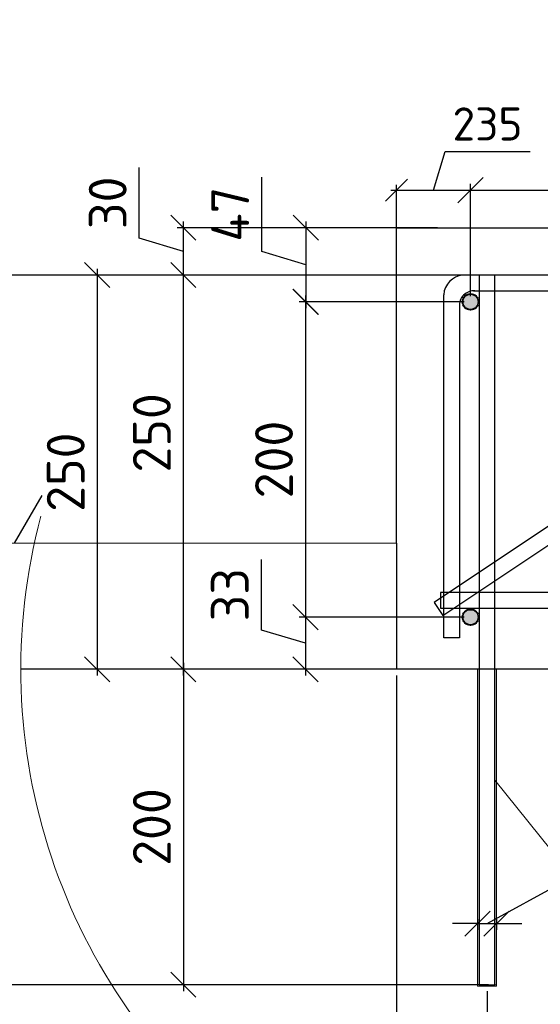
# Model space of a CAD drawing. Header units: millimetres. Extents: x 125896 to 2572636, y -120305 to 130347.
# Tile 300 of 320: x 430908 to 434210, y 91956 to 98199. Entities that reach past the tile are written whole.
import ezdxf

# ---------------------------------------------------------------- set-up
doc = ezdxf.new("R2010")
doc.units = ezdxf.units.MM
doc.linetypes.add('CENTER', pattern=[2, 1.25, -0.25, 0.25, -0.25])
for name, color, linetype, lineweight in [('Арматура', 152, 'Continuous', 40), ('ОСИ', 7, 'CENTER', 15), ('Столовая Двери и окна', 7, 'Continuous', 15), ('ТЕКСТ', 7, 'Continuous', 15)]:
    doc.layers.add(name, color=color, linetype=linetype, lineweight=lineweight)
doc.layers.add('ФВ-2', color=7, linetype='Continuous')
doc.styles.add('GOST-2.304_Type-B', font='GOST Common.ttf')
doc.styles.get("Standard").update_dxf_attribs({"font": 'isocpeur.ttf'})
doc.styles.add('ГОСТ', font='isocpeur.ttf')
doc.dimstyles.new('Осевые', dxfattribs={"dimscale": 0.7, "dimtxt": 450, "dimasz": 400, "dimexe": 100, "dimexo": 100, "dimgap": 100, "dimtad": 1, "dimdec": 0, "dimzin": 0, "dimdsep": 46, "dimtxsty": 'Standard', "dimblk": 'OBLIQUE', "dimcen": 9, "dimdle": 100, "dimazin": 0, "dimtm": 1e-09, "dimtfac": 1, "dimtdec": 0, "dimtofl": 0, "dimtmove": 0, "dimatfit": 3, "dimfxl": 1, "dimtolj": 1, "dimtzin": 0, "dimarcsym": 0})

# ---------------------------------------------------------------- blocks, each defined once
blk = doc.blocks.new('_OBLIQUE')
at = {"color": 0, "linetype": 'ByBlock'}
blk.add_line((-0.5, -0.5), (0.5, 0.5), dxfattribs=at)
blk = doc.blocks.new('*D352')
at = {"layer": 'Defpoints', "color": 0, "linetype": 'ByBlock', "lineweight": 20, "ltscale": 13, "transparency": 16777216}
for p in [(431946.5, 96580.3), (433922.3, 96580.3), (433597.3, 94080.3)]:
    blk.add_point(p, dxfattribs=at)
at = {"layer": 'ОСИ', "color": 0, "linetype": 'ByBlock', "lineweight": -2, "ltscale": 13, "transparency": 16777216}
for p, q in [((431946.5, 94040.3), (431946.5, 96620.3)), ((433882.3, 96580.3), (431906.5, 96580.3)), ((433557.3, 94080.3), (431906.5, 94080.3))]:
    blk.add_line(p, q, dxfattribs=at)
at = {"layer": 'ОСИ', "color": 0, "linetype": 'ByBlock', "lineweight": -2, "ltscale": 13, "transparency": 16777216, "xscale": 160, "yscale": 160, "zscale": 160}
for p, rotation in [((431946.5, 96580.3), 90), ((431946.5, 94080.3), 270)]:
    blk.add_blockref('_OBLIQUE', p, dxfattribs=dict(at, rotation=rotation))
at = {"layer": 'ОСИ', "color": 0, "linetype": 'ByBlock', "ltscale": 13, "transparency": 16777216, "insert": (431746.5, 95579.4), "char_height": 240, "attachment_point": 5, "rotation": 90}
blk.add_mtext('\\A1;250', dxfattribs=at)
blk = doc.blocks.new('*D353')
at = {"layer": 'Defpoints', "color": 0, "linetype": 'ByBlock', "lineweight": 20, "ltscale": 13, "transparency": 16777216}
for p in [(431946.5, 96880.3), (433597.3, 96880.3), (433717.5, 96580.3)]:
    blk.add_point(p, dxfattribs=at)
at = {"layer": 'ОСИ', "color": 0, "linetype": 'ByBlock', "lineweight": -2, "ltscale": 13, "transparency": 16777216}
for p, q in [((431666.5, 96814.3), (431666.5, 97262.3)), ((431946.5, 96540.3), (431946.5, 96920.3)), ((433557.3, 96880.3), (431906.5, 96880.3)), ((431946.5, 96730.3), (431666.5, 96814.3)), ((433677.5, 96580.3), (431906.5, 96580.3))]:
    blk.add_line(p, q, dxfattribs=at)
at = {"layer": 'ОСИ', "color": 0, "linetype": 'ByBlock', "lineweight": -2, "ltscale": 13, "transparency": 16777216, "xscale": 160, "yscale": 160, "zscale": 160}
for p, rotation in [((431946.5, 96880.3), 90), ((431946.5, 96580.3), 270)]:
    blk.add_blockref('_OBLIQUE', p, dxfattribs=dict(at, rotation=rotation))
at = {"layer": 'ОСИ', "color": 0, "linetype": 'ByBlock', "ltscale": 13, "transparency": 16777216, "insert": (431466.5, 97038.3), "char_height": 240, "attachment_point": 5, "rotation": 90}
blk.add_mtext('\\A1;30', dxfattribs=at)
blk = doc.blocks.new('*D354')
at = {"layer": 'Defpoints', "color": 0, "linetype": 'ByBlock', "lineweight": 20, "ltscale": 13, "transparency": 16777216}
for p in [(433767.3, 97118.2), (433297.3, 96518.6), (433767.3, 96410.3)]:
    blk.add_point(p, dxfattribs=at)
at = {"layer": 'ОСИ', "color": 0, "linetype": 'ByBlock', "lineweight": -2, "ltscale": 13, "transparency": 16777216}
for p, q in [((433532.3, 97118.2), (433605.8, 97363.2)), ((433605.8, 97363.2), (434144.8, 97363.2)), ((433297.3, 96553.6), (433297.3, 97153.2)), ((433767.3, 96445.3), (433767.3, 97153.2)), ((433262.3, 97118.2), (433802.3, 97118.2))]:
    blk.add_line(p, q, dxfattribs=at)
at = {"layer": 'ОСИ', "color": 0, "linetype": 'ByBlock', "lineweight": -2, "ltscale": 13, "transparency": 16777216, "xscale": 140, "yscale": 140, "zscale": 140, "rotation": 180}
blk.add_blockref('_OBLIQUE', (433297.3, 97118.2), dxfattribs=at)
at = {"layer": 'ОСИ', "color": 0, "linetype": 'ByBlock', "lineweight": -2, "ltscale": 13, "transparency": 16777216, "xscale": 140, "yscale": 140, "zscale": 140}
blk.add_blockref('_OBLIQUE', (433767.3, 97118.2), dxfattribs=at)
at = {"layer": 'ОСИ', "color": 0, "linetype": 'ByBlock', "ltscale": 13, "transparency": 16777216, "insert": (433875.3, 97538.2), "char_height": 210, "attachment_point": 5}
blk.add_mtext('\\A1;235', dxfattribs=at)
blk = doc.blocks.new('*D316')
at = {"layer": 'Defpoints', "color": 0, "linetype": 'ByBlock', "lineweight": 20, "ltscale": 13, "transparency": 16777216}
for p in [(433597.3, 96880.3, 3600), (432723.1, 96410.3), (433767.3, 96410.3, 3600)]:
    blk.add_point(p, dxfattribs=at)
at = {"layer": 'ОСИ', "color": 0, "linetype": 'ByBlock', "lineweight": -2, "ltscale": 13, "transparency": 16777216}
for p, q in [((432443.1, 96729.3), (432443.1, 97201.3)), ((432723.1, 96920.3), (432723.1, 96370.3)), ((433557.3, 96880.3), (432683.1, 96880.3)), ((432723.1, 96645.3), (432443.1, 96729.3)), ((433727.3, 96410.3), (432683.1, 96410.3))]:
    blk.add_line(p, q, dxfattribs=at)
at = {"layer": 'ОСИ', "color": 0, "linetype": 'ByBlock', "lineweight": -2, "ltscale": 13, "transparency": 16777216, "xscale": 160, "yscale": 160, "zscale": 160}
for p, rotation in [((432723.1, 96880.3), 90), ((432723.1, 96410.3), 270)]:
    blk.add_blockref('_OBLIQUE', p, dxfattribs=dict(at, rotation=rotation))
at = {"layer": 'ОСИ', "color": 0, "linetype": 'ByBlock', "ltscale": 13, "transparency": 16777216, "insert": (432243.1, 96965.3), "char_height": 240, "attachment_point": 5, "rotation": 90}
blk.add_mtext('\\A1;47', dxfattribs=at)
blk = doc.blocks.new('*D355')
at = {"layer": 'Defpoints', "color": 0, "linetype": 'ByBlock', "lineweight": 20, "ltscale": 13, "transparency": 16777216}
for p in [(433766.7, 96410.3), (432721.2, 94410.3), (433767.3, 94410.3, 3600)]:
    blk.add_point(p, dxfattribs=at)
at = {"layer": 'ОСИ', "color": 0, "linetype": 'ByBlock', "lineweight": -2, "ltscale": 13, "transparency": 16777216}
for p, q in [((433726.7, 96410.3), (432681.2, 96410.3)), ((432721.2, 96450.3), (432721.2, 94370.3)), ((433727.3, 94410.3), (432681.2, 94410.3))]:
    blk.add_line(p, q, dxfattribs=at)
at = {"layer": 'ОСИ', "color": 0, "linetype": 'ByBlock', "lineweight": -2, "ltscale": 13, "transparency": 16777216, "xscale": 160, "yscale": 160, "zscale": 160}
for p, rotation in [((432721.2, 96410.3), 90), ((432721.2, 94410.3), 270)]:
    blk.add_blockref('_OBLIQUE', p, dxfattribs=dict(at, rotation=rotation))
at = {"layer": 'ОСИ', "color": 0, "linetype": 'ByBlock', "ltscale": 13, "transparency": 16777216, "insert": (432521.2, 95410.3), "char_height": 240, "attachment_point": 5, "rotation": 90}
blk.add_mtext('\\A1;200', dxfattribs=at)
blk = doc.blocks.new('*D356')
at = {"layer": 'Defpoints', "color": 0, "linetype": 'ByBlock', "lineweight": 20, "ltscale": 13, "transparency": 16777216}
for p in [(433766.7, 94410.3), (432721.2, 94080.3), (433766.7, 94080.3)]:
    blk.add_point(p, dxfattribs=at)
at = {"layer": 'ОСИ', "color": 0, "linetype": 'ByBlock', "lineweight": -2, "ltscale": 13, "transparency": 16777216}
for p, q in [((432441.2, 94329.3), (432441.2, 94777.3)), ((433726.7, 94410.3), (432681.2, 94410.3)), ((432721.2, 94450.3), (432721.2, 94040.3)), ((432721.2, 94245.3), (432441.2, 94329.3)), ((433726.7, 94080.3), (432681.2, 94080.3))]:
    blk.add_line(p, q, dxfattribs=at)
at = {"layer": 'ОСИ', "color": 0, "linetype": 'ByBlock', "lineweight": -2, "ltscale": 13, "transparency": 16777216, "xscale": 160, "yscale": 160, "zscale": 160}
for p, rotation in [((432721.2, 94410.3), 90), ((432721.2, 94080.3), 270)]:
    blk.add_blockref('_OBLIQUE', p, dxfattribs=dict(at, rotation=rotation))
at = {"layer": 'ОСИ', "color": 0, "linetype": 'ByBlock', "ltscale": 13, "transparency": 16777216, "insert": (432241.2, 94553.3), "char_height": 240, "attachment_point": 5, "rotation": 90}
blk.add_mtext('\\A1;33', dxfattribs=at)
blk = doc.blocks.new('*D357')
at = {"layer": 'Defpoints', "color": 0, "linetype": 'ByBlock', "lineweight": 20, "ltscale": 13, "transparency": 16777216}
for p in [(433297.3, 94080.3, 3600), (433872.3, 92080.3, 3600), (433872.3, 91179.4)]:
    blk.add_point(p, dxfattribs=at)
at = {"layer": 'ОСИ', "color": 0, "linetype": 'ByBlock', "lineweight": -2, "ltscale": 13, "transparency": 16777216}
for p, q in [((433297.3, 94040.3), (433297.3, 91139.4)), ((433872.3, 92040.3), (433872.3, 91139.4)), ((433257.3, 91179.4), (433912.3, 91179.4))]:
    blk.add_line(p, q, dxfattribs=at)
at = {"layer": 'ОСИ', "color": 0, "linetype": 'ByBlock', "lineweight": -2, "ltscale": 13, "transparency": 16777216, "xscale": 160, "yscale": 160, "zscale": 160, "rotation": 180}
blk.add_blockref('_OBLIQUE', (433297.3, 91179.4), dxfattribs=at)
at = {"layer": 'ОСИ', "color": 0, "linetype": 'ByBlock', "lineweight": -2, "ltscale": 13, "transparency": 16777216, "xscale": 160, "yscale": 160, "zscale": 160}
blk.add_blockref('_OBLIQUE', (433872.3, 91179.4), dxfattribs=at)
at = {"layer": 'ОСИ', "color": 0, "linetype": 'ByBlock', "ltscale": 13, "transparency": 16777216, "insert": (433584.8, 91379.4), "char_height": 240, "attachment_point": 5}
blk.add_mtext('\\A1;57', dxfattribs=at)
blk = doc.blocks.new('*D358')
at = {"layer": 'Defpoints', "color": 0, "linetype": 'ByBlock', "lineweight": 20, "ltscale": 13, "transparency": 16777216}
for p in [(433872.3, 92080.3, 3600), (435572.3, 92080.3, 3600), (435572.3, 91179.4)]:
    blk.add_point(p, dxfattribs=at)
at = {"layer": 'ОСИ', "color": 0, "linetype": 'ByBlock', "lineweight": -2, "ltscale": 13, "transparency": 16777216}
for p, q in [((433872.3, 92040.3), (433872.3, 91139.4)), ((435572.3, 92040.3), (435572.3, 91139.4)), ((433832.3, 91179.4), (435612.3, 91179.4))]:
    blk.add_line(p, q, dxfattribs=at)
at = {"layer": 'ОСИ', "color": 0, "linetype": 'ByBlock', "lineweight": -2, "ltscale": 13, "transparency": 16777216, "xscale": 160, "yscale": 160, "zscale": 160, "rotation": 180}
blk.add_blockref('_OBLIQUE', (433872.3, 91179.4), dxfattribs=at)
at = {"layer": 'ОСИ', "color": 0, "linetype": 'ByBlock', "lineweight": -2, "ltscale": 13, "transparency": 16777216, "xscale": 160, "yscale": 160, "zscale": 160}
blk.add_blockref('_OBLIQUE', (435572.3, 91179.4), dxfattribs=at)
at = {"layer": 'ОСИ', "color": 0, "linetype": 'ByBlock', "ltscale": 13, "transparency": 16777216, "insert": (434722.3, 91379.4), "char_height": 240, "attachment_point": 5}
blk.add_mtext('\\A1;170', dxfattribs=at)
blk = doc.blocks.new('*D360')
at = {"layer": 'Defpoints', "color": 0, "linetype": 'ByBlock', "lineweight": 20, "ltscale": 13, "transparency": 16777216}
for p in [(433922.3, 96580.3, 3600), (430625.3, 92080.3), (433922.3, 92080.3, 3600)]:
    blk.add_point(p, dxfattribs=at)
at = {"layer": 'ОСИ', "color": 0, "linetype": 'ByBlock', "lineweight": -2, "ltscale": 13, "transparency": 16777216}
for p, q in [((430625.3, 96620.3), (430625.3, 92040.3)), ((433882.3, 96580.3), (430585.3, 96580.3)), ((433882.3, 92080.3), (430585.3, 92080.3))]:
    blk.add_line(p, q, dxfattribs=at)
at = {"layer": 'ОСИ', "color": 0, "linetype": 'ByBlock', "lineweight": -2, "ltscale": 13, "transparency": 16777216, "xscale": 160, "yscale": 160, "zscale": 160}
for p, rotation in [((430625.3, 96580.3), 90), ((430625.3, 92080.3), 270)]:
    blk.add_blockref('_OBLIQUE', p, dxfattribs=dict(at, rotation=rotation))
at = {"layer": 'ОСИ', "color": 0, "linetype": 'ByBlock', "ltscale": 13, "transparency": 16777216, "insert": (430425.3, 94330.3), "char_height": 240, "attachment_point": 5, "rotation": 90}
blk.add_mtext('\\A1;450', dxfattribs=at)
blk = doc.blocks.new('*D361')
at = {"layer": 'Defpoints', "color": 0, "linetype": 'ByBlock', "lineweight": 20, "ltscale": 13, "transparency": 16777216}
for p in [(433922.3, 96580.3, 3600), (431400.3, 94080.3), (433922.3, 94080.3)]:
    blk.add_point(p, dxfattribs=at)
at = {"layer": 'ОСИ', "color": 0, "linetype": 'ByBlock', "lineweight": -2, "ltscale": 13, "transparency": 16777216}
for p, q in [((431400.3, 96620.3), (431400.3, 94040.3)), ((433882.3, 96580.3), (431360.3, 96580.3)), ((433882.3, 94080.3), (431360.3, 94080.3))]:
    blk.add_line(p, q, dxfattribs=at)
at = {"layer": 'ОСИ', "color": 0, "linetype": 'ByBlock', "lineweight": -2, "ltscale": 13, "transparency": 16777216, "xscale": 160, "yscale": 160, "zscale": 160}
for p, rotation in [((431400.3, 96580.3), 90), ((431400.3, 94080.3), 270)]:
    blk.add_blockref('_OBLIQUE', p, dxfattribs=dict(at, rotation=rotation))
at = {"layer": 'ОСИ', "color": 0, "linetype": 'ByBlock', "ltscale": 13, "transparency": 16777216, "insert": (431200.3, 95330.3), "char_height": 240, "attachment_point": 5, "rotation": 90}
blk.add_mtext('\\A1;250', dxfattribs=at)
blk = doc.blocks.new('*D317')
at = {"layer": 'Defpoints', "color": 0, "linetype": 'ByBlock', "lineweight": 20, "ltscale": 13, "transparency": 16777216}
for p in [(433922.3, 94080.3), (431946.5, 92080.3), (433922.3, 92080.3)]:
    blk.add_point(p, dxfattribs=at)
at = {"layer": 'ОСИ', "color": 0, "linetype": 'ByBlock', "lineweight": -2, "ltscale": 13, "transparency": 16777216}
for p, q in [((431946.5, 94120.3), (431946.5, 92040.3)), ((433882.3, 94080.3), (431906.5, 94080.3)), ((433882.3, 92080.3), (431906.5, 92080.3))]:
    blk.add_line(p, q, dxfattribs=at)
at = {"layer": 'ОСИ', "color": 0, "linetype": 'ByBlock', "lineweight": -2, "ltscale": 13, "transparency": 16777216, "xscale": 160, "yscale": 160, "zscale": 160}
for p, rotation in [((431946.5, 94080.3), 90), ((431946.5, 92080.3), 270)]:
    blk.add_blockref('_OBLIQUE', p, dxfattribs=dict(at, rotation=rotation))
at = {"layer": 'ОСИ', "color": 0, "linetype": 'ByBlock', "ltscale": 13, "transparency": 16777216, "insert": (431746.5, 93080.3), "char_height": 240, "attachment_point": 5, "rotation": 90}
blk.add_mtext('\\A1;200', dxfattribs=at)
blk = doc.blocks.new('*D362')
at = {"layer": 'Defpoints', "color": 0, "linetype": 'ByBlock', "lineweight": 20, "ltscale": 13, "transparency": 16777216}
for p in [(435472.3, 97118.2), (433767.3, 96410.3, 3600), (435472.3, 96410.3, 3600)]:
    blk.add_point(p, dxfattribs=at)
at = {"layer": 'ОСИ', "color": 0, "linetype": 'ByBlock', "lineweight": -2, "ltscale": 13, "transparency": 16777216}
for p, q in [((433767.3, 96450.3), (433767.3, 97158.2)), ((435472.3, 96450.3), (435472.3, 97158.2)), ((433727.3, 97118.2), (435512.3, 97118.2))]:
    blk.add_line(p, q, dxfattribs=at)
at = {"layer": 'ОСИ', "color": 0, "linetype": 'ByBlock', "lineweight": -2, "ltscale": 13, "transparency": 16777216, "xscale": 160, "yscale": 160, "zscale": 160, "rotation": 180}
blk.add_blockref('_OBLIQUE', (433767.3, 97118.2), dxfattribs=at)
at = {"layer": 'ОСИ', "color": 0, "linetype": 'ByBlock', "lineweight": -2, "ltscale": 13, "transparency": 16777216, "xscale": 160, "yscale": 160, "zscale": 160}
blk.add_blockref('_OBLIQUE', (435472.3, 97118.2), dxfattribs=at)
at = {"layer": 'ОСИ', "color": 0, "linetype": 'ByBlock', "ltscale": 13, "transparency": 16777216, "insert": (434619.8, 97318.2), "char_height": 240, "attachment_point": 5}
blk.add_mtext('\\A1;170', dxfattribs=at)
blk = doc.blocks.new('*D366')
at = {"layer": 'Defpoints', "color": 0, "linetype": 'ByBlock', "lineweight": 20, "ltscale": 13, "transparency": 16777216}
for p in [(433812.3, 92536.7, 3600), (433932.3, 92536.7, 3600), (433932.3, 92467.5)]:
    blk.add_point(p, dxfattribs=at)
at = {"layer": 'ОСИ', "color": 0, "linetype": 'ByBlock', "lineweight": -2, "ltscale": 13, "transparency": 16777216}
for p, q in [((433872.3, 92467.5), (434585.9, 92857.7)), ((434585.9, 92857.7), (435321.9, 92857.7)), ((433812.3, 92467.5), (433652.3, 92467.5)), ((433812.3, 92496.7), (433812.3, 92427.5)), ((433812.3, 92467.5), (433932.3, 92467.5)), ((433932.3, 92496.7), (433932.3, 92427.5)), ((433932.3, 92467.5), (434092.3, 92467.5))]:
    blk.add_line(p, q, dxfattribs=at)
at = {"layer": 'ОСИ', "color": 0, "linetype": 'ByBlock', "lineweight": -2, "ltscale": 13, "transparency": 16777216, "xscale": 160, "yscale": 160, "zscale": 160}
blk.add_blockref('_OBLIQUE', (433812.3, 92467.5), dxfattribs=at)
at = {"layer": 'ОСИ', "color": 0, "linetype": 'ByBlock', "lineweight": -2, "ltscale": 13, "transparency": 16777216, "xscale": 160, "yscale": 160, "zscale": 160, "rotation": 180}
blk.add_blockref('_OBLIQUE', (433932.3, 92467.5), dxfattribs=at)
at = {"layer": 'ОСИ', "color": 0, "linetype": 'ByBlock', "ltscale": 13, "transparency": 16777216, "insert": (434953.9, 93057.7), "char_height": 240, "attachment_point": 5}
blk.add_mtext('\\A1;d=12', dxfattribs=at)

msp = doc.modelspace()

# ---------------------------------------------------------------- hatches: boundary and pattern name
at = {"layer": 'Арматура'}
h = msp.add_hatch(color=256, dxfattribs=at)
edge = h.paths.add_edge_path()
edge.add_arc((433767.3, 96410.3), 50, 0, 360)
h = msp.add_hatch(color=256, dxfattribs=at)
edge = h.paths.add_edge_path()
edge.add_arc((433767.3, 94410.3), 50, 0, 360)
at = {"layer": 'ФВ-2', "lineweight": 20, "true_color": 0x006272}
h = msp.add_hatch(dxfattribs=at)
h.set_pattern_fill('ANGLE', color=146, scale=2)
h.set_pattern_definition([(0, (24350.385, -4404.847), (0, 13.97), [10.16, -3.81]), (90, (24350.385, -4404.847), (-13.97, 9e-16), [10.16, -3.81])])
h.paths.add_polyline_path([(433822.3, 92080.3), (433812.3, 92080.3), (433812.3, 94080.3), (433822.3, 94080.3)])
h.paths.add_polyline_path([(433932.3, 92070.3), (433932.3, 92080.3), (433812.3, 92080.3), (433812.3, 92070.3)])
h.paths.add_polyline_path([(433932.3, 92080.3), (433922.3, 92080.3), (433922.3, 94080.3), (433932.3, 94080.3)])

# ---------------------------------------------------------------- linework, layer by layer
at = {"layer": 'Арматура'}
for centre in [(433767.3, 96410.3, 3600), (433767.3, 94410.3, 3600)]:
    msp.add_circle(centre, 50, dxfattribs=at)
at = {"layer": 'Столовая Двери и окна', "color": 18, "lineweight": 25, "true_color": 0x000000}
msp.add_line((430876.1, 94880.3, -197.5), (431051.7, 95182, -197.5), dxfattribs=at)
at = {"layer": 'Столовая Двери и окна', "color": 18, "lineweight": 20, "true_color": 0x000000}
for p, q in [((433297.3, 94880.3, 3600), (430772.6, 94880.3)), ((436826.2, 89755.1), (433922.3, 93377.6, 3600)), ((433812.3, 92080.3, 3600), (433932.3, 92080.3, 3600))]:
    msp.add_line(p, q, dxfattribs=at)
at = {"layer": 'Столовая Двери и окна', "color": 18, "lineweight": 30, "true_color": 0x000000}
msp.add_line((433297.3, 94880.3, 7200), (433297.3, 94080.3, 3600), dxfattribs=at)
at = {"layer": 'Столовая Двери и окна', "color": 146, "lineweight": 30, "true_color": 0x105689}
msp.add_line((433577.1, 94567.6, 3600), (433577.1, 94467.6, 3600), dxfattribs=at)
at = {"layer": 'Столовая Двери и окна', "color": 18, "lineweight": 30, "true_color": 0x000000, "elevation": 3600}
msp.add_lwpolyline([(433297.3, 94880.3), (433297.3, 96880.3), (436297.3, 96880.3), (436297.3, 97473.4)], dxfattribs=at)
at = {"layer": 'Столовая Двери и окна', "color": 146, "lineweight": 30, "true_color": 0x105689}
for points, elevation in [([(437149.6, 96912.9), (433537.3, 94504.7), (433592.8, 94421.5), (437226.4, 96843.9)], 1608.2), ([(437485.3, 96580.3), (433717.5, 96580.3), (433717.5, 96580.3), (433717.5, 96580.3)], 3600), ([(433786.2, 96480.3), (437571.2, 96480.3)], 3600), ([(433697.3, 96396.4), (433697.3, 94280.3), (433597.3, 94280.3), (433597.3, 96455.6)], 3600), ([(433577.1, 94467.6), (435813, 94467.6), (435813, 94567.6), (433577.1, 94567.6), (433577.1, 94567.6), (433577.1, 94567.6)], 3600)]:
    msp.add_lwpolyline(points, dxfattribs=dict(at, elevation=elevation))
at = {"layer": 'Столовая Двери и окна', "color": 5, "lineweight": 30, "elevation": 3600}
msp.add_lwpolyline([(433922.3, 96580.3), (433822.3, 96580.3), (433822.3, 92080.3), (433922.3, 92080.3)], close=True, dxfattribs=at)
at = {"layer": 'Столовая Двери и окна', "color": 5, "lineweight": 30}
msp.add_lwpolyline([(438436.7, 94080.3), (430916, 94080.3)], dxfattribs=at)
at = {"layer": 'Столовая Двери и окна', "color": 18, "lineweight": 20, "true_color": 0x000000, "elevation": 3600}
for points in [[(433822.3, 92080.3), (433812.3, 92080.3), (433812.3, 94080.3), (433822.3, 94080.3)], [(433932.3, 92080.3), (433922.3, 92080.3), (433922.3, 94080.3), (433932.3, 94080.3)], [(433932.3, 92070.3), (433932.3, 92080.3), (433812.3, 92080.3), (433812.3, 92070.3)]]:
    msp.add_lwpolyline(points, close=True, dxfattribs=at)
at = {"layer": 'Столовая Двери и окна', "color": 146, "lineweight": 30, "true_color": 0x105689}
for centre, radius, start, end in [((433734.3, 96443.8, 3600), 137.5, 97.03929, 175.07833), ((433789.5, 96387.9, 3600), 92.6, 86.19482, 184.74031)]:
    msp.add_arc(centre, radius, start, end, dxfattribs=at)
at = {"layer": 'Столовая Двери и окна', "color": 18, "lineweight": 20, "true_color": 0x000000}
msp.add_arc((434676.3, 94080.3), 3760.4, 165.03656, 5.67826, dxfattribs=at)

# ---------------------------------------------------------------- texts
at = {"insert": (226281.3, 113282.4), "char_height": 250, "attachment_point": 1, "style": 'ГОСТ'}
msp.add_mtext_dynamic_manual_height_columns('\\A1;\\pi9384.38;{\\H1.5152x;\\P\\pi1250;Общие указания\\P\\pi250;}1.^IРабочая документация разработана в соответствии с заданием на проектирование, требованиями действующих технических регламентов, стандартов, сводов правил и других документов, содержащих установленные требования.\\P2.^IРабочая документация выполнена в соответствии со следующими нормативными и техническими документами:\\P-^IСП 20.13330.2016 "Нагрузки и Воздействия";\\P-^IСП 63.13330.2012 "Бетонные и железобетонные конструкции. Основные положения";\\P-^IСП 22.13330.2016 "Основания зданий и сооружений";\\P-^IСП 45.13330.2012 "Земляные сооружения, основания и фундаменты".\\P3.   За относительную отметку 0,000 принята отметка чистого пола первого этажа.\\P4.^IПеречень видов работ, для которых необходимо составлять акты освидетельствования скрытых работ:\\P-^Iармирование конструкций;\\P-^Iосвидетельствование опалубки перед бетонированием;\\P-^Iвыполнение сварочных работ;\\P-^Iотбор контрольных проб бетона;\\P-^Iсоответствие законченных железобетонных конструкций проекту с отображением качества работ;\\P-^Iустройство монолитных конструкций, выполняемых в зимнее время;  \\P\\pi0;  -    устройство гидроизоляции;\\P\\pi250;-^Iуплотнение грунтов и обратную засыпку.\\PЗапрещается выполнение последующих работ при отсутствии актов освидетельствования предшествующих скрытых работ во всех случаях.\\P\\pi0;        5. Проект рассчитан на производство работ в период положительных температур. В случае выполнения работ при отрицательных температурах необходимо выполнять требования СНиП часть 3 по производству работ и ППР.\\P        6. При минимальной температуре воздуха до минус 15°С допускается: выдерживание бетона в конструкции методом термоса, при предварительном разогреве бетонной смеси, форсированный электроразогрев бетона в конструкции с повторным уплотнением.\\P\\pi250;При минимальной температуре воздуха до минус 25°С допускается: обогрев бетона в греющей опалубке с помощью низкотемпературных электронагревателей, электродный сквозной прогрев бетона, электрообогрев с помощью греющего провода.\\P\\pi0;7. При отрицательной температуре воздуха уплотнение грунта обратной засыпки в траншеях должно \\Pосуществляться до достижения коэффициента уплотнения 0,98. \\PВремя уплотнения грунта в зависимости от температуры воздуха: \\P\\pi250;-^Iпри t{\\H0.7x;\\So^ ;}-5, 90-120 минут; при t{\\H0.7x;\\So^ ;\\H1.42857x;-10, 60-90 минут; }при t{\\H0.7x;\\So^ ;\\H1.42857x;-20, 40-60 минут; }при t{\\H0.7x;\\So^ ;\\H1.42857x;-30, 20-30 минут;\\P\\pi0;Работы по выполнению насыпей и обратных засыпок при отрицательных температурах должны производить с учетом следующих требований:\\P\\pi250;-^Iподготовку поверхности (основания) насыпи и обратных засыпок следует выполнять с полным удалением снега, льда, промерзшего слоя слабого и пучинистого грунта на всю его глубину;\\P-^Iотсыпку в насыпь и обратные засыпки грунтов необходимо производить при их природной влажности и в талом состоянии с содержанием комьев мерзлого грунта, не превышающим требований, приведенных в приложении М СП 45.13330.2017. Свод правил. Земляные сооружения, основания и фундаменты., и, как правило, на не промерзшие ранее отсыпанные и уплотненные слои. В отдельных случаях при согласовании с автором проекта допускается грунты отсыпать на непучинистые грунты, промерзшие на глубину не более 15 см;\\P-^Iпри пониженной влажности отсыпанных грунтов для их уплотнения следует применять более тяжелое грунтоуплотняющее оборудование; \\P-^Iработы по отсыпке и уплотнению каждого слоя должны выполнять в течение одной рабочей смены; - при выполнении насыпей из глинистых грунтов при обильном снеговыпадении все работы должны быть прекращены; - перерывы в работах по выполнению насыпей и обратных засыпок допускаются только при условиях, что за время перерыва глубина промерзания ранее уплотненных пучинистых грунтов не превысит 15 см или на время перерыва ранее уплотненные грунты утепляются специальными средствами (например, маловлажным рыхлым грунтом, который в последующем удаляется); - все работы по отсыпке грунтов и их уплотнению выполняют с повышенной интенсивностью.}', width=20474.372, gutter_width=5800, heights=[24436.9], dxfattribs=at)
at = {"layer": 'ТЕКСТ', "ltscale": 100, "insert": (354982.7, 96305.2), "char_height": 250, "attachment_point": 1, "style": 'GOST-2.304_Type-B'}
msp.add_mtext_dynamic_manual_height_columns('\\pi750;Примечание\\P1 Обратную засыпку пазух выполнять непучинистым, ненабухающим грунтом без органических включений с проливкой водой слоями не более 20 см с уплотнением грунта до коэффициента уплотнения 0,95. Условия работ по выполнению обратной засыпки при отрицательных температурах смотреть в общих указаниях лист 1.\\P2 При производстве земляных работ не допускать ухудшения свойств грунтов и качества подготовленного основания вследствие замачивания, промерзания, размыва, повреждения механизмами и транспортом.\\P3 Поз. 9 и 11 установить на хим. анкер BIT 200 (EASY FIX DIT-200) или аналог. Анкеровка выполняется в теле стен, ступеней и в теле плиты по всей длине с шагом 200 мм. Отверстие диаметром 12 мм.\\P4 При изготовлении пространственных арматурных каркасов соединение стержней выполнять при помощи вязальной проволоки. \\P5 Поз. 7 установить в шахматном порядке.\\P6 Выполнить обмазочную гидроизоляцию внутренних поверхностей вертикальных Ж/Б конструкций, соприкасающихся с грунтом под лестничным маршем за 2 раза. Материал гидроизоляции - Битумно-резиновая мастика Технониколь AquaMast\\P7 Выполнить укладку рулонной гидроизоляции Техноэласт ЭПП под устройство лестничного марша.', width=17507.725, gutter_width=1250, heights=[0], dxfattribs=at)

# ---------------------------------------------------------------- dimensions: what is measured, and where the dimension line sits
at = {"layer": 'ОСИ', "linetype": 'ByBlock', "ltscale": 13}
for base, p1, p2, override, picture, middle in [((433767.3, 97118.2, 3600), (433297.3, 96518.6, 3600), (433767.3, 96410.3, 3600), {"dimtxt": 300, "dimasz": 200, "dimexe": 50, "dimexo": 50, "dimlfac": 0.5, "dimdle": 50, "dimtmove": 1}, '*D354', (433675.8, 97538.2, 3600)), ((435472.2886293, 97118.1814948), (433767.2886293, 96410.2898901, 3599.99997), (435472.2886293, 96410.2898901, 3599.99997), {"dimscale": 0.8, "dimtxt": 300, "dimasz": 200, "dimexe": 50, "dimexo": 50, "dimlfac": 0.1, "dimdle": 50, "dimtmove": 1}, '*D362', (434619.7886293, 97318.1814948)), ((433872.2886293, 91179.3596687), (433297.2886293, 94080.2898901, 3599.99997), (433872.2886293, 92080.2898901, 3599.99997), {"dimscale": 0.8, "dimtxt": 300, "dimasz": 200, "dimexe": 50, "dimexo": 50, "dimlfac": 0.1, "dimdle": 50, "dimtmove": 1}, '*D357', (433584.7886293, 91379.3596687)), ((435572.3, 91179.4), (433872.3, 92080.3, 3600), (435572.3, 92080.3, 3600), {"dimscale": 0.8, "dimtxt": 300, "dimasz": 200, "dimexe": 50, "dimexo": 50, "dimlfac": 0.1, "dimdle": 50, "dimtmove": 1}, '*D358', (434722.3, 91379.4))]:
    dim = msp.add_linear_dim(base=base, p1=p1, p2=p2, dimstyle='Осевые', override=override, dxfattribs=at)
    dim.commit()
    dim.dimension.update_dxf_attribs({"geometry": picture, "text_midpoint": middle})
for base, p1, p2, picture, middle in [((431946.5, 96880.3, 3600), (433717.5, 96580.3, 3600), (433597.3, 96880.3, 3600), '*D353', (431466.5, 96894.3, 3600)), ((432723.1, 96410.3), (433597.3, 96880.3, 3600), (433767.3, 96410.3, 3600), '*D316', (432243.1, 96809.3)), ((430625.3, 92080.3), (433922.3, 96580.3, 3600), (433922.3, 92080.3, 3600), '*D360', (430425.3, 94330.3)), ((431400.3, 94080.3), (433922.3, 96580.3, 3600), (433922.3, 94080.3), '*D361', (431200.3, 95330.3)), ((432721.2, 94410.3), (433766.7, 96410.3), (433767.3, 94410.3, 3600), '*D355', (432521.2, 95410.3)), ((432721.2, 94080.3), (433766.7, 94410.3), (433766.7, 94080.3), '*D356', (432241.2, 94409.3)), ((431946.5, 92080.3), (433922.3, 94080.3), (433922.3, 92080.3), '*D317', (431746.5, 93080.3))]:
    dim = msp.add_linear_dim(base=base, p1=p1, p2=p2, angle=90, dimstyle='Осевые', override={"dimscale": 0.8, "dimtxt": 300, "dimasz": 200, "dimexe": 50, "dimexo": 50, "dimlfac": 0.1, "dimdle": 50, "dimtmove": 1}, dxfattribs=at)
    dim.commit()
    dim.dimension.update_dxf_attribs({"geometry": picture, "text_midpoint": middle})
dim = msp.add_linear_dim(base=(431946.5, 96580.3, 3600), p1=(433597.3, 94080.3, 3600), p2=(433922.3, 96580.3, 3600), angle=90, dimstyle='Осевые', override={"dimscale": 0.8, "dimtxt": 300, "dimasz": 200, "dimexe": 50, "dimexo": 50, "dimlfac": 0.1, "dimdle": 50, "dimtmove": 1}, dxfattribs=at)
dim.commit()
dim.dimension.update_dxf_attribs({"geometry": '*D352', "text_midpoint": (431946.5, 95579.4, 3600), "dimtype": 160})
dim = msp.add_linear_dim(base=(433932.3, 92467.5), p1=(433812.3, 92536.7, 3600), p2=(433932.3, 92536.7, 3600), text='d=<>', dimstyle='Осевые', override={"dimscale": 0.8, "dimtxt": 300, "dimasz": 200, "dimexe": 50, "dimexo": 50, "dimlfac": 0.1, "dimdle": 50, "dimtmove": 1}, dxfattribs=at)
dim.commit()
dim.dimension.update_dxf_attribs({"geometry": '*D366', "text_midpoint": (434665.9, 92857.7), "dimtype": 160})

doc.saveas('drawing.dxf')
